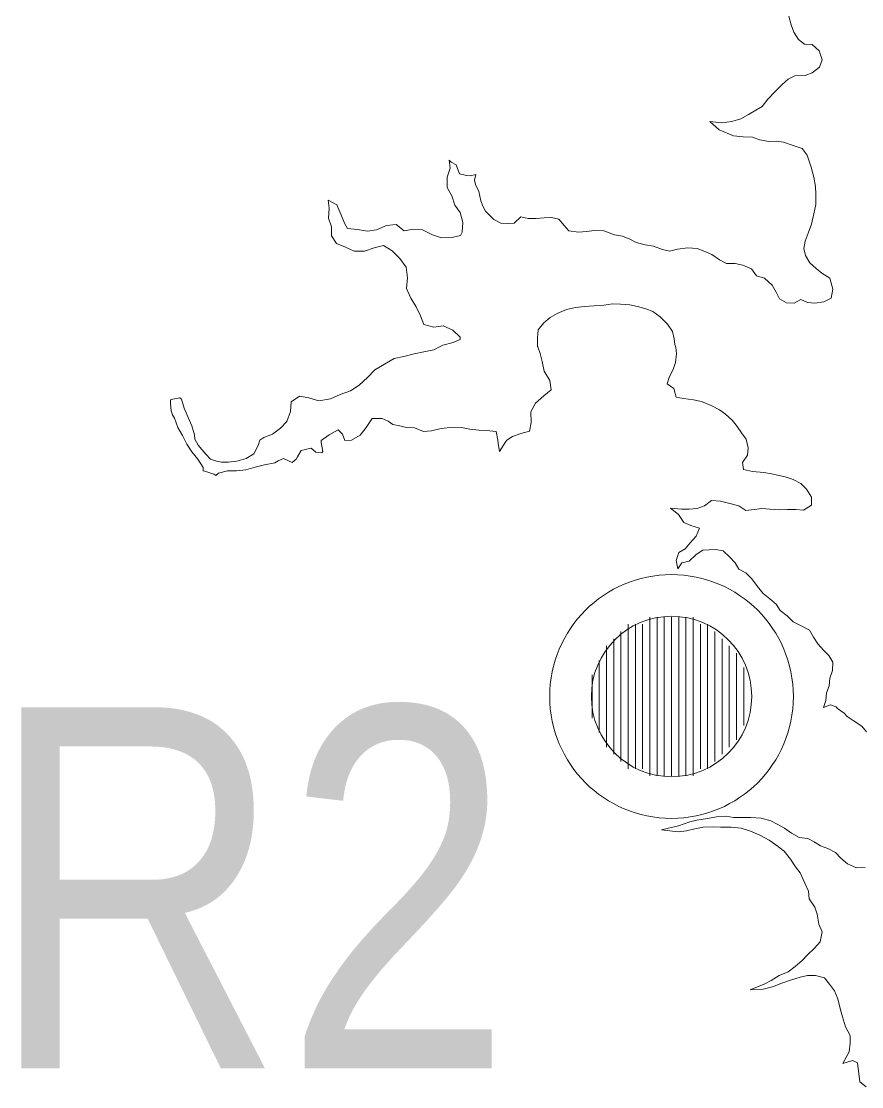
# Model space of a CAD drawing. Extents: x 553962 to 842807, y 8883888 to 9032388.
# Drawn here: x 650395 to 651558, y 8983101 to 8984576 of the extents above; entities that cross this region are included whole.
import ezdxf
from ezdxf.enums import TextEntityAlignment as Align

# ---------------------------------------------------------------- set-up
doc = ezdxf.new("R2010")
doc.units = 0
doc.header["$LTSCALE"] = 160
doc.layers.add('33', color=7, linetype='Continuous', lineweight=13)
doc.layers.add('8', color=7, linetype='Continuous', lineweight=13)

msp = doc.modelspace()

# ---------------------------------------------------------------- linework, layer by layer
at = {"layer": '33'}
for p, q in [((651265, 8983751), (651265, 8983531)), ((651275, 8983751), (651275, 8983531)), ((651285, 8983751), (651285, 8983531)), ((651295, 8983751), (651295, 8983531)), ((651305, 8983751), (651305, 8983531)), ((651315, 8983751), (651315, 8983531)), ((651325, 8983751), (651325, 8983531)), ((651225, 8983731), (651225, 8983551)), ((651235, 8983741), (651235, 8983541)), ((651245, 8983741), (651245, 8983541)), ((651255, 8983741), (651255, 8983541)), ((651335, 8983741), (651335, 8983541)), ((651345, 8983741), (651345, 8983541)), ((651355, 8983731), (651355, 8983551)), ((651215, 8983721), (651215, 8983561)), ((651365, 8983721), (651365, 8983561)), ((651205, 8983711), (651205, 8983571)), ((651375, 8983711), (651375, 8983571)), ((651385, 8983701), (651385, 8983581)), ((651195, 8983691), (651195, 8983591)), ((651395, 8983681), (651395, 8983601)), ((651185, 8983671), (651185, 8983611))]:
    msp.add_line(p, q, dxfattribs=at)
for radius in [168.7, 111]:
    msp.add_circle((651295, 8983641), radius, dxfattribs=at)
at = {"layer": '8'}
msp.add_line((650614.1, 8984054.6), (650602.3, 8984052.2), dxfattribs=at)
for points in [[(651457.6, 8984582.7), (651460.7, 8984570.6), (651464.5, 8984560.6), (651470.8, 8984550.4), (651479.3, 8984543.9), (651489.9, 8984543.4), (651499.5, 8984534.7), (651503.6, 8984522.3), (651499.7, 8984512), (651489.8, 8984504.3), (651480.1, 8984500.7), (651465.9, 8984500.3), (651456.7, 8984495.4), (651448, 8984488.2), (651438.4, 8984478.6), (651428.2, 8984468), (651420.6, 8984457.5), (651411.5, 8984452.5), (651401.4, 8984446.6), (651391, 8984440.6), (651378.4, 8984437), (651364.5, 8984435.2), (651347.9, 8984436.7), (651360.9, 8984425.3), (651380.7, 8984416.9), (651394.1, 8984415.6), (651406.9, 8984415.4), (651417, 8984411.6), (651429.5, 8984409.2), (651439.9, 8984409.6), (651450.2, 8984408.1), (651463.6, 8984403.5), (651475.9, 8984399.3), (651482.9, 8984390.4), (651488.4, 8984373.8), (651491.8, 8984359.9), (651494.3, 8984346.8), (651494.9, 8984336.2), (651494.9, 8984322.2), (651492, 8984309.1), (651489, 8984294.7), (651484.3, 8984282.2), (651479.9, 8984271.2), (651478, 8984261.2), (651480.3, 8984251.3), (651486.7, 8984241.3), (651495.2, 8984233.3), (651503.1, 8984227), (651514.2, 8984220.1), (651518.4, 8984204.8), (651515.8, 8984192.4), (651505.7, 8984187.4), (651493.5, 8984185.2), (651483.4, 8984186.4), (651474, 8984190.3), (651464.6, 8984185.2), (651454.1, 8984186.1), (651444.3, 8984191.6), (651439.8, 8984200.6), (651434.2, 8984210.4), (651423.7, 8984220.2), (651412.8, 8984223.1), (651405.5, 8984232.8), (651393.6, 8984238), (651383.2, 8984240.2), (651371.2, 8984240.4), (651361.3, 8984245.2), (651350.6, 8984252.6), (651343.6, 8984255.8), (651330.7, 8984261.2), (651317.6, 8984261.9), (651303.1, 8984260.1), (651292.4, 8984257.3), (651282.4, 8984259.6), (651270.1, 8984264.5), (651258.4, 8984266.1), (651246.2, 8984269.2), (651237.2, 8984273.9), (651227.2, 8984278.2), (651216.1, 8984280.2), (651201.4, 8984285.7), (651188.3, 8984286), (651177.3, 8984284.8), (651166.4, 8984283.8), (651153, 8984285.6), (651146.2, 8984293.1), (651139.1, 8984301.9), (651128.6, 8984303.8), (651118.5, 8984303.5), (651107.5, 8984302.4), (651096.4, 8984302.4), (651086.2, 8984304.7), (651077.1, 8984296.3), (651068.2, 8984295.6)], [(651037.4, 8984312.9), (651034.1, 8984318.7), (651031.1, 8984327), (651028.1, 8984340), (651023.7, 8984349.5), (651022, 8984355.6), (651024.2, 8984363.3), (651016.3, 8984361.6), (651011.1, 8984362), (651001.4, 8984364.3), (650996.6, 8984377.1), (650990, 8984380.8), (650987.1, 8984383.3), (650988.3, 8984372.2), (650984.5, 8984359.8), (650984.2, 8984345.6), (650990.7, 8984334.2), (650994.9, 8984321.1), (651002.3, 8984310.8), (651006, 8984297.1), (651005, 8984283.8), (651002.9, 8984279), (650990.7, 8984276.3), (650976.7, 8984276), (650963.8, 8984280), (650950.3, 8984286.9), (650937.7, 8984288), (650924.6, 8984285.7), (650913.5, 8984294.2), (650900.4, 8984292.7), (650886.7, 8984287), (650873.9, 8984285), (650860.3, 8984287.2), (650846.3, 8984288.7), (650842.1, 8984296), (650837.2, 8984308.7), (650831.5, 8984321.4), (650819.5, 8984327.9), (650820.9, 8984316.8), (650820, 8984303.2), (650824.4, 8984290.9), (650824.2, 8984278.4), (650831.1, 8984267.8), (650843.6, 8984262.8), (650855.5, 8984257.6), (650870, 8984257.6), (650883.1, 8984262.2), (650896.2, 8984265.4), (650908.2, 8984258), (650918.9, 8984247.4), (650927.7, 8984235.1), (650929.5, 8984220.5), (650927.9, 8984205.6), (650934.1, 8984192.5), (650941.4, 8984180.2), (650947.4, 8984167.9), (650952, 8984155.7), (650965.7, 8984152.1), (650979, 8984154.1), (650992.2, 8984148.2), (651002.2, 8984138.3), (651002.3, 8984135), (650992.5, 8984130.8), (650978.2, 8984127.4), (650974.8, 8984125.6)], [(651068.2, 8984295.6), (651058.7, 8984296.2), (651048.8, 8984301.2), (651037.4, 8984312.9)], [(651109.7, 8984125.1), (651109.6, 8984125.6), (651109.4, 8984137.3), (651110.2, 8984148.3), (651118, 8984158.2), (651126.8, 8984165.8), (651136.5, 8984171.1), (651149.7, 8984176.8), (651162.1, 8984179.6), (651174.6, 8984180.6), (651187.8, 8984181.7), (651201.4, 8984182.7), (651213.2, 8984184.3), (651224.2, 8984184), (651237.2, 8984183.3), (651247.9, 8984181), (651259.6, 8984177.7), (651269.3, 8984173.8), (651279.4, 8984166.5), (651289.6, 8984156.4), (651296.3, 8984146.1), (651298.8, 8984136.2), (651299.7, 8984128.3), (651301, 8984124.4)], [(650974.8, 8984125.6), (650966.1, 8984121), (650952.2, 8984118.1), (650938.5, 8984115.2), (650924.2, 8984111.7), (650910.8, 8984108.6), (650897.4, 8984101.2), (650884.4, 8984093.1), (650873.9, 8984082.4), (650862.4, 8984072.1), (650850.3, 8984064.3), (650836.3, 8984058.9), (650822.6, 8984052.8), (650806.7, 8984050.3), (650793, 8984054.3), (650780.1, 8984056.7), (650768.3, 8984048.9), (650767.2, 8984035.6), (650762.2, 8984021.7), (650753.6, 8984012.5), (650742.3, 8984004.1), (650730.6, 8983999.4), (650725.1, 8983995.7), (650722.8, 8983988.6), (650716.6, 8983976.9), (650705.9, 8983970.3), (650693.2, 8983966.5), (650681.5, 8983965.5), (650672.1, 8983965.5), (650665.1, 8983966.8), (650656.8, 8983969.7), (650650.1, 8983976.2), (650644.6, 8983982.7), (650639.7, 8983988.7), (650634.8, 8983997), (650634.5, 8984003.3), (650631, 8984015.5), (650625.9, 8984027.3), (650620, 8984039.9), (650616.6, 8984052.6), (650614.2, 8984054.6), (650614.1, 8984054.6)], [(651067, 8983995.7), (651074.7, 8984001), (651086.4, 8984004.9), (651098.3, 8984008.4), (651100.5, 8984020.2), (651100, 8984035), (651106.6, 8984046.8), (651118.1, 8984057.2), (651128.3, 8984065.5), (651126.6, 8984078.6), (651118.5, 8984091.1), (651115.9, 8984104.9), (651113, 8984115.6), (651109.7, 8984125.1)], [(651301, 8984124.4), (651301.8, 8984115.3), (651300.3, 8984103.4), (651297.4, 8984093.5), (651292, 8984083.9), (651288.8, 8984073.9), (651298.1, 8984067.4), (651301.5, 8984055.2), (651311.4, 8984053.6), (651325.2, 8984051.5), (651336.3, 8984049.4), (651350, 8984043.6), (651361.2, 8984038), (651369.6, 8984031.6), (651379.5, 8984023.2), (651385.7, 8984014.6), (651391.7, 8984005.9), (651398.3, 8983997.1), (651401, 8983985.4), (651400.1, 8983974.8), (651393.3, 8983965.1), (651394.5, 8983955), (651407.1, 8983952.2), (651422.7, 8983951.1), (651433.3, 8983949), (651452.5, 8983945), (651463.5, 8983941.4), (651474, 8983935.7), (651482.1, 8983927.8), (651488.8, 8983917), (651488.7, 8983905.8), (651477.7, 8983898.8), (651467.2, 8983900), (651455.5, 8983899.6), (651443.9, 8983899.2), (651430.9, 8983900.1), (651420.2, 8983901.1), (651409.3, 8983900), (651398, 8983898.3), (651388.2, 8983905.1), (651375.9, 8983908.1), (651362.6, 8983911.4), (651350.5, 8983912.2), (651340.5, 8983905), (651330.4, 8983901), (651319.4, 8983900.3), (651308.9, 8983900.5), (651293.5, 8983901.5), (651304.5, 8983892.7), (651312.1, 8983881.9), (651321.5, 8983877.8), (651333.9, 8983873.8), (651329, 8983862.8), (651320.6, 8983853.6), (651313.8, 8983845.3), (651305.1, 8983840.1), (651301.3, 8983829.3), (651303.6, 8983817.5), (651309.2, 8983825.8), (651319.3, 8983828.3), (651329.3, 8983837.6), (651338.4, 8983843.4), (651355.8, 8983844.6), (651366.5, 8983842.6), (651375.1, 8983834.5), (651383.1, 8983826.1), (651388.2, 8983817.3), (651398, 8983812.2), (651406.3, 8983803.8), (651414, 8983793.4), (651422, 8983783.4), (651430.9, 8983776.2), (651440, 8983769), (651445.5, 8983759.9), (651455.1, 8983752.8), (651463.2, 8983744.4), (651474.7, 8983738.8), (651486.1, 8983732.6), (651491.5, 8983722.9), (651497.5, 8983714), (651505.2, 8983705.2), (651512.6, 8983697.8), (651518.5, 8983688.4), (651517.8, 8983677.1), (651514, 8983666.3), (651513.2, 8983655.9), (651509.7, 8983646), (651508.5, 8983635.5), (651505.5, 8983625.9), (651514.9, 8983629.3), (651522.9, 8983626.8)], [(650602.3, 8984052.2), (650602.2, 8984052.2), (650601.4, 8984051.4), (650601.3, 8984046.7), (650602.4, 8984036.6), (650603.8, 8984030.7), (650606.6, 8984026.4), (650611.2, 8984013.3), (650617.9, 8984002.2), (650624, 8983990.3), (650631, 8983979.8), (650639, 8983969.7), (650646.5, 8983958.1), (650646.4, 8983953.4), (650648.9, 8983953.1), (650661.1, 8983948.8), (650664.2, 8983947), (650667.8, 8983950), (650680.2, 8983953.4), (650692.7, 8983953.2), (650705.6, 8983954.8), (650718.5, 8983958.4), (650731.3, 8983961.8), (650745.6, 8983964.6), (650750.5, 8983967)], [(650798.8, 8983982.3), (650802.3, 8983979.2), (650810.7, 8983978.4), (650812.2, 8983980), (650810, 8983992.5), (650810, 8983995.3), (650821.1, 8984003.2), (650833.3, 8984010.3), (650839.3, 8984004.1), (650842.7, 8983995.3), (650852, 8983995.7), (650863.7, 8984002.8), (650872.2, 8984013.4), (650880.6, 8984025.8), (650894.4, 8984025.9), (650902.8, 8984022.1), (650909.3, 8984017.6), (650918.8, 8984015.6), (650928.2, 8984013.1), (650939.2, 8984012.9), (650951.7, 8984008), (650962.8, 8984008.6), (650975.8, 8984012.1), (650988.3, 8984013.4), (651006.5, 8984012.7), (651015.7, 8984011.2), (651028.1, 8984009.7), (651038.7, 8984009.1), (651052.1, 8984007.8), (651054.7, 8983995.9), (651055.1, 8983991.8), (651056.6, 8983979.9), (651065.7, 8983993.8), (651067, 8983995.7)], [(650776.9, 8983972.6), (650782.2, 8983981.6), (650795.9, 8983984.9), (650798.8, 8983982.3)], [(650750.5, 8983967), (650757.9, 8983970.6), (650764.8, 8983967.3)], [(650764.8, 8983967.3), (650769.6, 8983965), (650775.1, 8983969.5), (650776.9, 8983972.6)], [(651522.9, 8983626.8), (651524.6, 8983624.2), (651534, 8983617.7), (651538.2, 8983613.2)], [(651538.2, 8983613.2), (651546.7, 8983607.6), (651558.3, 8983600.1), (651565.1, 8983591.9)], [(651563.1, 8983404.1), (651551.1, 8983403.7), (651538.5, 8983409.3), (651529.6, 8983417.1), (651521.9, 8983425), (651511.5, 8983430.4), (651501.1, 8983434.3), (651492.7, 8983439.8), (651483.7, 8983444.5), (651471.5, 8983445.6), (651460.9, 8983451.7), (651451.2, 8983458.8), (651441.3, 8983464.1), (651432.4, 8983468.7), (651418.9, 8983472.6), (651404.8, 8983473.5), (651392.4, 8983473.7), (651381, 8983473.3), (651370.8, 8983475.5), (651357.3, 8983474.6), (651344.7, 8983472.3), (651330.1, 8983469.7), (651320.2, 8983467.7), (651304.6, 8983461.9), (651281.3, 8983456.3), (651304.1, 8983453.7), (651315.8, 8983455.1), (651327.4, 8983457.8), (651338.9, 8983460), (651352.6, 8983460.6), (651363, 8983460), (651377.4, 8983460), (651391.3, 8983458.9), (651404.3, 8983454.7), (651417.2, 8983449), (651430, 8983442.3), (651439.5, 8983435.5), (651451, 8983427), (651459.7, 8983416), (651466.7, 8983405.2), (651473.2, 8983397), (651479.6, 8983382.8), (651484.5, 8983371.4), (651485.7, 8983361)], [(651485.7, 8983361), (651493.6, 8983349.6), (651496.8, 8983339.5), (651498.8, 8983325.8), (651503.7, 8983315.2), (651501, 8983301.4), (651492.8, 8983292.5), (651483.2, 8983283.4), (651476, 8983275.6), (651466.2, 8983267.1), (651456.6, 8983259.7), (651444.1, 8983254.7), (651433, 8983247.9), (651424, 8983243.1), (651403.9, 8983235.1), (651421.9, 8983236), (651435, 8983239.2), (651447.6, 8983244.2), (651459.5, 8983248.2), (651473.1, 8983252.3), (651483.3, 8983254.9), (651494.2, 8983254.9), (651506.8, 8983251.4), (651513.8, 8983242.9), (651520.5, 8983233.6), (651525.1, 8983222.4), (651529.1, 8983207.4), (651531.8, 8983197.5), (651536, 8983183.9), (651542.2, 8983171.8), (651542.5, 8983161.2), (651541, 8983149.2), (651532, 8983132.9), (651545.6, 8983137.1), (651552.6, 8983133.8), (651555.6, 8983107.8), (651564.6, 8983100.9)]]:
    msp.add_lwpolyline(points, dxfattribs=at)

# ---------------------------------------------------------------- texts
at = {"layer": '8', "width": 0.85}
msp.add_text('R2', height=500, dxfattribs=at).set_placement((650711.3, 8983126.1), align=Align.CENTER)

doc.saveas('drawing.dxf')
